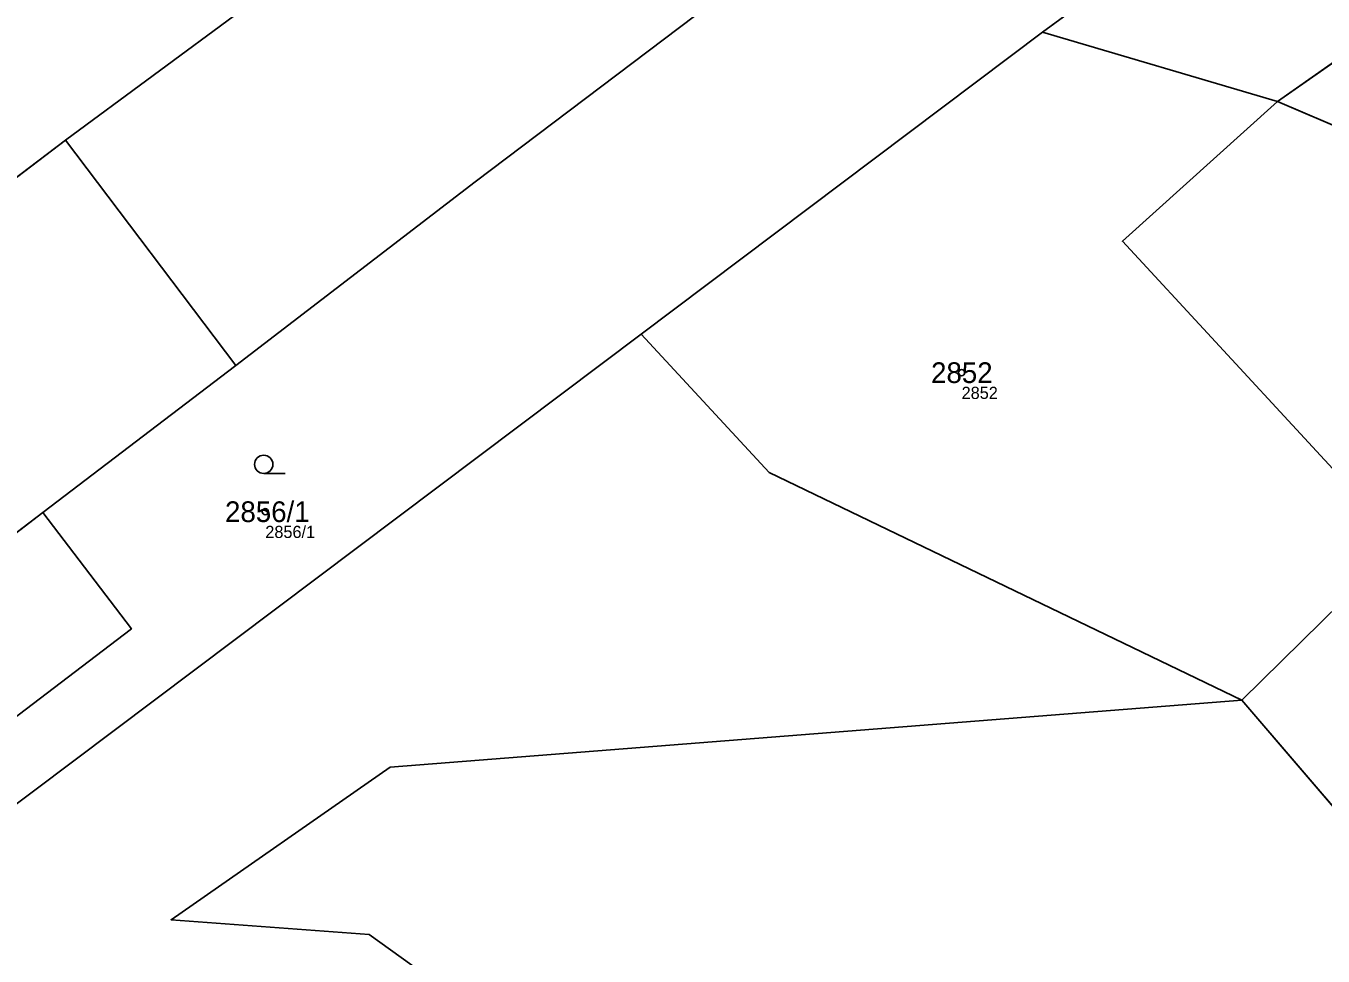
# Model space of a CAD drawing. Extents: x -754150 to -749824, y -1058608 to -1053956.
# Drawn here: x -752163.6 to -752057, y -1057638.3 to -1057561.9 of the extents above; entities that cross this region are included whole.
import ezdxf

# ---------------------------------------------------------------- set-up
doc = ezdxf.new("R2010")
doc.units = 0
for name, color, linetype in [('Vrstva 1', 7, 'Continuous'), ('Vrstva 2', 7, 'Continuous'), ('Vrstva 3', 7, 'Continuous'), ('Vrstva 50', 7, 'Continuous'), ('Vrstva 51', 7, 'Continuous')]:
    doc.layers.add(name, color=color, linetype=linetype)

msp = doc.modelspace()

# ---------------------------------------------------------------- linework, layer by layer
at = {"layer": 'Vrstva 1'}
for p, q in [((-752060.77, -1057568.09), (-752017.32, -1057537.52)), ((-752074.73, -1057558.42), (-752080.08, -1057562.39)), ((-752145.96, -1057560.62), (-752160.37, -1057571.26)), ((-752080.08, -1057562.39), (-752113.07, -1057587.2)), ((-752080.08, -1057562.39), (-752060.77, -1057568.09)), ((-752043.49, -1057575.47), (-752060.77, -1057568.09)), ((-752160.37, -1057571.26), (-752197.05, -1057599.11)), ((-752146.38, -1057589.79), (-752160.37, -1057571.26)), ((-752162.24, -1057601.87), (-752146.38, -1057589.79)), ((-752182.93, -1057617.62), (-752162.24, -1057601.87)), ((-752162.24, -1057601.87), (-752154.97, -1057611.42)), ((-752063.72, -1057617.28), (-752048.34, -1057635.25))]:
    msp.add_line(p, q, dxfattribs=at)
for points in [[(-752146.38, -1057589.79), (-752126.71, -1057574.69), (-752095.72, -1057551.23)], [(-752063.72, -1057617.28), (-752050.58, -1057604.4), (-752073.53, -1057579.56), (-752060.77, -1057568.09)], [(-752113.07, -1057587.2), (-752173.09, -1057632.34), (-752206.85, -1057657.73)], [(-752113.07, -1057587.2), (-752102.56, -1057598.57), (-752063.72, -1057617.28)], [(-752154.97, -1057611.42), (-752172.93, -1057625.09), (-752175.09, -1057631.34)], [(-752063.72, -1057617.28), (-752133.69, -1057622.8), (-752151.7, -1057635.34), (-752135.42, -1057636.56), (-752102.21, -1057660.46), (-752089.4, -1057665.64), (-752064.78, -1057668.14), (-752051.3, -1057672.71)]]:
    msp.add_lwpolyline(points, dxfattribs=at)
at = {"layer": 'Vrstva 3'}
msp.add_line((-752144.09, -1057598.66), (-752142.34, -1057598.66), dxfattribs=at)
msp.add_circle((-752144.09, -1057597.91), 0.75, dxfattribs=at)
at = {"layer": 'Vrstva 50'}
for centre in [(-752086.74, -1057590.37), (-752143.96, -1057601.8)]:
    msp.add_circle(centre, 0.25, dxfattribs=at)
at = {"layer": 'Vrstva 51'}
for points in [[(-752126.71, -1057574.69), (-752095.72, -1057551.23), (-752057.36, -1057522.18), (-752081.96, -1057512.39), (-752145.96, -1057560.62), (-752160.37, -1057571.26), (-752146.38, -1057589.79)], [(-752080.08, -1057562.39), (-752060.77, -1057568.09), (-752017.32, -1057537.52), (-752036.18, -1057529.62), (-752074.73, -1057558.42)], [(-752001.61, -1057547.56), (-752017.32, -1057537.52), (-752060.77, -1057568.09), (-752043.49, -1057575.47)], [(-752200.71, -1057599.51), (-752201.09, -1057602.24), (-752197.05, -1057599.11), (-752160.37, -1057571.26), (-752145.96, -1057560.62), (-752157.48, -1057546), (-752171.99, -1057557.05), (-752205.99, -1057583.08), (-752210.7, -1057586.66)], [(-752154.97, -1057611.42), (-752172.93, -1057625.09), (-752175.09, -1057631.34), (-752208.25, -1057656.28), (-752206.85, -1057657.73), (-752173.09, -1057632.34), (-752113.07, -1057587.2), (-752080.08, -1057562.39), (-752074.73, -1057558.42), (-752095.72, -1057551.23), (-752126.71, -1057574.69), (-752146.38, -1057589.79), (-752162.24, -1057601.87)], [(-752080.08, -1057562.39), (-752113.07, -1057587.2), (-752102.56, -1057598.57), (-752063.72, -1057617.28), (-752050.58, -1057604.4), (-752073.53, -1057579.56), (-752060.77, -1057568.09)], [(-752043.49, -1057575.47), (-752060.77, -1057568.09), (-752073.53, -1057579.56), (-752050.58, -1057604.4), (-752063.72, -1057617.28), (-752048.34, -1057635.25), (-752008.37, -1057607.88)], [(-752182.93, -1057617.62), (-752162.24, -1057601.87), (-752146.38, -1057589.79), (-752160.37, -1057571.26), (-752197.05, -1057599.11), (-752195.44, -1057601.51)], [(-752206.85, -1057657.73), (-752204, -1057660.58), (-752171.71, -1057636.3), (-752170.28, -1057637.73), (-752136.07, -1057671.92), (-752116.29, -1057655.82), (-752113.62, -1057657.2), (-752064.69, -1057682.47), (-752051.3, -1057672.71), (-752064.78, -1057668.14), (-752089.4, -1057665.64), (-752102.21, -1057660.46), (-752135.42, -1057636.56), (-752151.7, -1057635.34), (-752133.69, -1057622.8), (-752063.72, -1057617.28), (-752102.56, -1057598.57), (-752113.07, -1057587.2), (-752173.09, -1057632.34)], [(-752182.93, -1057617.62), (-752218.97, -1057644.83), (-752208.25, -1057656.28), (-752175.09, -1057631.34), (-752172.93, -1057625.09), (-752154.97, -1057611.42), (-752162.24, -1057601.87)], [(-752063.72, -1057617.28), (-752133.69, -1057622.8), (-752151.7, -1057635.34), (-752135.42, -1057636.56), (-752102.21, -1057660.46), (-752089.4, -1057665.64), (-752064.78, -1057668.14), (-752051.3, -1057672.71), (-752032.13, -1057658.74), (-752048.34, -1057635.25)]]:
    msp.add_lwpolyline(points, close=True, dxfattribs=at)

# ---------------------------------------------------------------- texts
at = {"layer": 'Vrstva 2'}
for s, p in [('2852', (-752089.25, -1057591.22)), ('2856/1', (-752147.27, -1057602.65))]:
    msp.add_text(s, height=1.7, dxfattribs=at).set_placement(p)
at = {"layer": 'Vrstva 50'}
for s, p in [('2852', (-752086.74, -1057592.53)), ('2856/1', (-752143.96, -1057603.96))]:
    msp.add_text(s, height=1, dxfattribs=at).set_placement(p)

doc.saveas('drawing.dxf')
